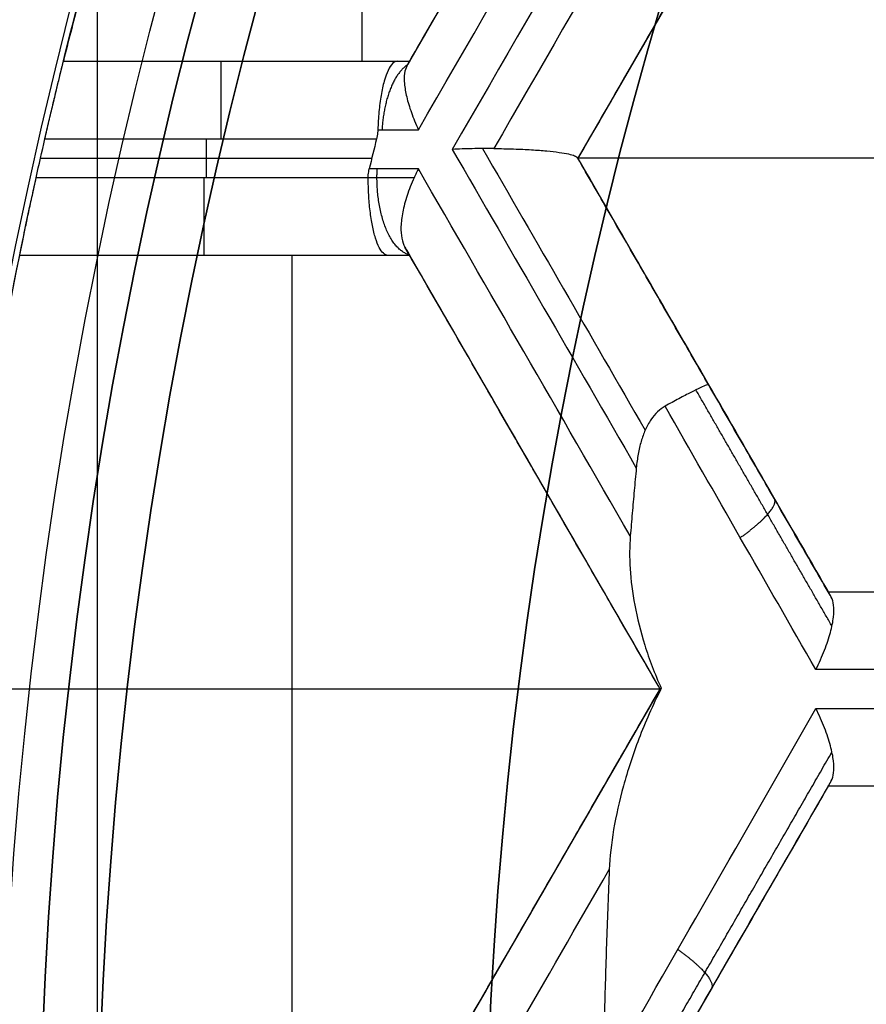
# Model space of a CAD drawing. Header units: centimetres. Extents: x -10 to 8.9, y -34.1 to -8.
# Tile 302 of 656: x -7.16 to -7.051, y -33.177 to -33.05. Entities that reach past the tile are written whole.
import ezdxf

# ---------------------------------------------------------------- set-up
doc = ezdxf.new("R2010")
doc.units = ezdxf.units.CM
doc.layers.add('Default', color=7, linetype='Continuous', true_color=0x000000)

msp = doc.modelspace()

# ---------------------------------------------------------------- linework, layer by layer
at = {"layer": 'Default'}
for p, q in [((-7.115927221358, -32.94570744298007, -1.065), (-7.115927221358, -33.05578272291, -1.065)), ((-7.109753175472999, -33.05578272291, -1.131048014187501), (-7.077503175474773, -32.99992408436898, -1.131048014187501)), ((-7.055852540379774, -33.01242408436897, -1.132337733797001), (-7.088102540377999, -33.06828272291, -1.132337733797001)), ((-7.154351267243, -33.05578272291, -1.1254312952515), (-7.109753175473, -33.05578272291, -1.1254312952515)), ((-7.132052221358, -33.05578272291, -1.185), (-7.132052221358, -33.05578272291, -1.065)), ((-7.1359392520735, -33.07078272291, -1.195), (-7.1359392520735, -33.06578272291, -1.195)), ((-7.157301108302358, -33.06828272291, -1.195), (-7.114631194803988, -33.06828272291, -1.195)), ((-7.088102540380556, -33.06828272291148, -1.135275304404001), (-7.055852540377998, -33.12414136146, -1.135275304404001)), ((-6.959102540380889, -33.068282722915, -1.065), (-7.088102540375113, -33.068282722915, -1.065)), ((-7.109753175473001, -33.08078272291, -1.1257595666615), (-7.159980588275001, -33.08078272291, -1.1257595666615)), ((-7.134866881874, -33.08078272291, -1.185), (-7.134866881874, -33.08078272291, -1.065)), ((-7.1249388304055, -33.08078272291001, -1.065), (-7.1249388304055, -33.1925, -1.065)), ((-7.077503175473, -33.13664136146, -1.139209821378), (-7.109753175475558, -33.08078272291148, -1.139209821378)), ((-7.071805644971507, -33.09650977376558, -1.205186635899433), (-7.071805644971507, -33.09650977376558, -1.065)), ((-7.093937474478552, -33.1081763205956, -1.202927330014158), (-7.093937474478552, -33.1081763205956, -1.065)), ((-7.055852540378, -33.12414136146, -1.1296608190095), (-6.991352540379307, -33.12414136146, -1.1296608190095)), ((-7.077503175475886, -33.13664136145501, -1.065), (-7.168735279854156, -33.13664136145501, -1.065)), ((-7.109753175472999, -33.1925, -1.139531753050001), (-7.077503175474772, -33.13664136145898, -1.139531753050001)), ((-7.055852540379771, -33.14914136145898, -1.139395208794), (-7.088102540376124, -33.20499999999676, -1.139395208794)), ((-6.991352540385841, -33.14914136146, -1.1296608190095), (-7.055852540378, -33.14914136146, -1.1296608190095)), ((-7.09386652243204, -33.16498350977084, -1.20727496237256), (-7.09386652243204, -33.16498350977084, -1.065)), ((-7.071782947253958, -33.17673363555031, -1.205801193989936), (-7.071782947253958, -33.17673363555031, -1.065))]:
    msp.add_line(p, q, dxfattribs=at)
at = {"layer": 'Default', "extrusion": (1, 0, 0)}
for centre, radius, start, end in [((-30.205, 0.45, -7.15), 3, 90, 179.9999999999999), ((-33.06578272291, -1.185, -7.134043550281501), 0.01000000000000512, 270, 0)]:
    msp.add_arc(centre, radius, start, end, dxfattribs=at)
at = {"layer": 'Default'}
for centre, radius, start, end in [((-6.550000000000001, -33.20500000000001, -0.845), 0.8250000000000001, 0, 180), ((-6.550000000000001, -33.20500000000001, -0.8325), 0.8249999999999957, 0, 180), ((-6.550000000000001, -33.20500000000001, -0.87), 0.8, 0, 180), ((-6.550000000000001, -33.20500000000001, -0.87), 0.7825000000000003, 0, 180), ((-6.550000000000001, -33.20500000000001, -0.9800000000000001), 0.7575000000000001, 0, 180), ((-6.550000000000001, -33.20500000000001, -0.9375), 0.7574999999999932, 0, 180), ((-6.550000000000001, -33.20500000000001, -0.53), 0.75, 0, 180), ((-6.550000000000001, -33.20500000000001, -0.1612499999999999), 0.75, 105.2299037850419, 180), ((-6.550000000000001, -33.20500000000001, 0.1625), 0.6775000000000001, 0, 180), ((-6.550000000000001, -33.20500000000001, 0.18125), 0.6724999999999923, 0, 180), ((-6.550000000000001, -33.20500000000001, -1.21), 0.67, 0, 180), ((-6.550000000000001, -33.20500000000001, -0.8121), 0.8192000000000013, 128.1985770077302, 179.73988628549), ((-6.550000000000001, -33.20500000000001, -1.24), 0.6400000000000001, 0, 180), ((-6.549999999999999, -33.20500000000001, 0.2), 0.6367740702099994, 0, 180), ((-6.550000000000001, -33.20500000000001, 0.1625), 0.6231698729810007, 0, 180), ((-6.550000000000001, -33.20500000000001, 0.17875), 0.6074999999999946, 0, 180), ((-6.550000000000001, -33.20500000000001, -1.230490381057), 0.6074999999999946, 0, 180), ((-6.550000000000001, -33.20500000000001, 0.45), 0.6000000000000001, 90, 270), ((-6.550000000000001, -33.20500000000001, 0.195), 0.55, 0, 180), ((-6.550000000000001, -33.20500000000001, 0.1782088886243), 0.55, 0, 180), ((-6.550000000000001, -33.20500000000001, -0.8725), 0.7274999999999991, 142.9007229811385, 172.0992770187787), ((-6.549999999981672, -33.20499999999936, -1.05), 0.7275000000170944, 145.0000000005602, 170.0000000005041), ((-6.549999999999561, -33.20499999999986, -0.6950000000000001), 0.6725000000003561, 143.5635081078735, 171.4365652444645), ((-6.550000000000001, -33.20500000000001, -0.9525000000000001), 0.6699999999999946, 143.5836816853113, 171.4163183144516), ((-6.550000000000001, -33.20500000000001, -0.6524999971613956), 0.6724999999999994, 144.7169413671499, 170.2830859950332), ((-6.549999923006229, -33.20500001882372, -1.195), 0.5809475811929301, 166.134805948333, 166.5278246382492)]:
    msp.add_arc(centre, radius, start, end, dxfattribs=at)
at = {"layer": 'Default', "extrusion": (0, 0, -1)}
for centre, radius, start, end in [((6.550000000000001, -33.20500000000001, 0.82), 0.8250000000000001, 0, 180), ((6.550000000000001, -33.20500000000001, 1.03), 0.82, 0, 180), ((6.550000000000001, -33.20500000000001, 1.005), 0.795, 0, 180), ((6.550000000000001, -33.20500000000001, 1.005), 0.7825000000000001, 0, 180), ((6.550000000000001, -33.20500000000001, 0.5348786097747), 0.7584500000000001, 0, 90), ((6.550000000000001, -33.20500000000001, 0.895), 0.7575000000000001, 0, 180), ((6.550000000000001, -33.20500000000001, -0.2075), 0.75, 0, 180), ((6.550000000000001, -33.20500000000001, -0.2075), 0.7025000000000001, 0, 180), ((6.550000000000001, -33.20500000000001, -0.1825), 0.6775000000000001, 0, 180), ((6.550000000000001, -33.20500000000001, -0.1725), 0.6774999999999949, 0, 180), ((6.550000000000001, -33.20500000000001, -0.2), 0.6725, 0, 180), ((6.550000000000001, -33.20500000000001, -0.1625), 0.6725, 0, 180), ((6.550000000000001, -33.20500000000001, -0.2), 0.6367740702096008, 0, 180), ((6.550000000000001, -33.20500000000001, -0.1809807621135), 0.6125, 0, 180), ((6.550000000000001, -33.20500000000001, -0.195), 0.6075000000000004, 0, 180), ((6.550000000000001, -33.20500000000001, -0.1625), 0.6075, 0, 180), ((6.550000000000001, -33.20500000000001, 1.24), 0.6075, 0, 180), ((6.550000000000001, -33.20500000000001, 1.220980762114), 0.6075, 0, 180), ((6.550000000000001, -33.20500000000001, -0.35), 0.6000000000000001, 270, 90), ((6.550000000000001, -33.20500000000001, -0.4), 0.6000000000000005, 270, 90), ((6.550000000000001, -33.20500000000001, -0.18660444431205), 0.5499999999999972, 0, 180), ((6.549999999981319, -33.20500000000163, 0.6950000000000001), 0.6700000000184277, 8.595702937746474, 36.404297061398), ((6.550000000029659, -33.20499999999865, 1.195), 0.6224999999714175, 12.9230482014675, 26.42132985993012), ((6.549999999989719, -33.20500000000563, 1.065), 0.6225000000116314, 13.86921659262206, 25.30932633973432), ((6.549999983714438, -33.20500000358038, 1.195), 0.622500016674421, 12.45132202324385, 12.92304818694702), ((6.550000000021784, -33.20499999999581, 1.195), 0.6224999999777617, 0.2301041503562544, 12.45132202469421), ((6.550000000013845, -33.20499999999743, 1.065), 0.6224999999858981, 1.15059499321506, 11.51040147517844)]:
    msp.add_arc(centre, radius, start, end, dxfattribs=at)
at = {"layer": 'Default', "extrusion": (0.8660254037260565, -0.500000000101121, -9.107467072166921e-10)}
msp.add_arc((-32.03137353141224, -0.1449999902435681, 10.37604795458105), 1.064471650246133, 261.4782464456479, 265.6330735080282, dxfattribs=at)
at = {"layer": 'Default', "extrusion": (0.8660254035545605, -0.5000000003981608, -3.914217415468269e-09)}
msp.add_arc((-32.03137352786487, -0.144999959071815, 10.37066451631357), 1.055601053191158, 261.7538121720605, 265.329606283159, dxfattribs=at)
at = {"layer": 'Default', "extrusion": (-0.8660254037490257, 0.5000000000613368, 6.055599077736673e-10)}
msp.add_arc((32.03137353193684, -0.1449999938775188, -10.38108996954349), 1.067080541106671, 274.3562292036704, 278.50076440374, dxfattribs=at)
at = {"layer": 'Default', "extrusion": (-0.8660256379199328, 0.4999995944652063, 5.270541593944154e-08)}
msp.add_arc((32.03137862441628, -0.1449991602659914, -10.38564948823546), 1.068188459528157, 274.5013427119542, 278.3422353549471, dxfattribs=at)
at = {"layer": 'Default', "extrusion": (-0.866025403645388, 0.5000000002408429, 2.186511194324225e-09)}
msp.add_arc((32.03137352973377, -0.144999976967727, -10.39566450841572), 1.058188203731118, 274.669809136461, 278.1848132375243, dxfattribs=at)
at = {"layer": 'Default', "extrusion": (0, -1, 0)}
for centre, radius, start, end in [((-6.549999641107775, -0.1449993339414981, 33.05578272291), 1.181829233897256, 241.6414387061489, 241.7296064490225), ((-6.550000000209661, -0.1450000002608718, 33.06461282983), 1.191759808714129, 241.7623084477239, 242.0469462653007), ((-6.550000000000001, -2.31, 33.13414136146), 1.215000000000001, 110.8286720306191, 114.6865575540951), ((-6.550000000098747, -2.309999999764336, 33.13414137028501), 1.214999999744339, 110.8286720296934, 114.6865575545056), ((-6.54999999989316, -2.310000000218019, 33.1491413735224), 1.22500000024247, 111.0895761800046, 114.3897087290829)]:
    msp.add_arc(centre, radius, start, end, dxfattribs=at)
at = {"layer": 'Default', "extrusion": (-0.8660254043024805, -0.4999999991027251, -2.849187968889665e-09)}
msp.add_arc((25.48137355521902, -0.1449999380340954, 22.68604384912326), 1.127393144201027, 249.4072772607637, 251.9596224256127, dxfattribs=at)
at = {"layer": 'Default', "extrusion": (-0.8660249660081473, -0.5000007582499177, -3.075164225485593e-07)}
msp.add_arc((25.48135296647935, -0.1449921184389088, 22.68264060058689), 1.127998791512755, 249.5197172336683, 251.7750927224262, dxfattribs=at)
at = {"layer": 'Default', "extrusion": (-0.8660254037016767, -0.5000000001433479, 2.291230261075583e-10)}
msp.add_arc((25.48137348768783, -0.1450001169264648, 22.67261822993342), 1.117998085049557, 249.7180713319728, 251.5528010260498, dxfattribs=at)
at = {"layer": 'Default', "extrusion": (-0.8660254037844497, -0.4999999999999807, 0)}
msp.add_arc((25.481373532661, -0.145, 22.67261822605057), 1.117998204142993, 249.7180713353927, 251.5528008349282, dxfattribs=at)
at = {"layer": 'Default', "extrusion": (0, 1, 0)}
for centre, radius, start, end in [((6.549999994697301, -0.1449999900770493, -33.06965484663), 1.192342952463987, 297.9381850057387, 298.2828612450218), ((6.549999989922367, -0.1449999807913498, -33.08078272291), 1.18240677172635, 298.2553253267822, 298.4104318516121), ((6.550000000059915, -2.309999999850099, -33.12414135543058), 1.224999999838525, 65.6102912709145, 68.91042382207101), ((6.550000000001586, -2.309999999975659, -33.13914136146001), 1.214999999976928, 65.31344244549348, 69.17132796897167)]:
    msp.add_arc(centre, radius, start, end, dxfattribs=at)
at = {"layer": 'Default', "extrusion": (0.8660254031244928, 0.5000000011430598, -3.917650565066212e-09)}
msp.add_arc((-25.48137350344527, -0.1450000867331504, -22.69108591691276), 1.125541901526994, 287.686245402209, 290.6281348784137, dxfattribs=at)
at = {"layer": 'Default', "extrusion": (-1, 0, 0)}
msp.add_arc((33.07078272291, -1.185, 7.136275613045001), 0.01000000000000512, 270, 0, dxfattribs=at)
at = {"layer": 'Default', "extrusion": (0.8660254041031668, 0.4999999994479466, 1.784504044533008e-09)}
msp.add_arc((-25.48137354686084, -0.1449999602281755, -22.69761821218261), 1.116162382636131, 286.8185263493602, 290.379523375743, dxfattribs=at)
at = {"layer": 'Default', "extrusion": (0.8660254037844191, 0.5000000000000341, 0)}
msp.add_arc((-25.48137353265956, -0.145, -22.69761822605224), 1.116162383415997, 286.8185263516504, 290.3795233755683, dxfattribs=at)
at = {"layer": 'Default', "extrusion": (0.8660254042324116, -0.4999999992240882, 3.942041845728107e-09)}
msp.add_arc((-32.03137354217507, -0.1450000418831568, 10.43902310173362), 1.088452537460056, 255.6358824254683, 259.169269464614, dxfattribs=at)
at = {"layer": 'Default', "extrusion": (0.8660254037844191, -0.5000000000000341, 0)}
msp.add_arc((-32.03137353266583, -0.145, 10.43902313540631), 1.088452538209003, 255.6358824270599, 259.1692694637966, dxfattribs=at)
at = {"layer": 'Default', "extrusion": (0.8660254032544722, -0.5000000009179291, -4.448973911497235e-09)}
msp.add_arc((-32.03137352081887, -0.1449999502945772, 10.44498107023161), 1.097599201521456, 255.3750176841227, 258.0126019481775, dxfattribs=at)
at = {"layer": 'Default'}
for points, knots in [([(-6.550000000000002, -32.446549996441, -0.5799126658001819), (-6.550047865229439, -32.44654999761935, -0.5799116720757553), (-6.571006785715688, -32.44655250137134, -0.5794765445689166), (-6.612872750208, -32.44829633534, -0.5786057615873), (-6.674918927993, -32.45603721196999, -0.5772854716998), (-6.73625711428, -32.46888455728, -0.5759548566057), (-6.79640070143, -32.48677663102, -0.5746227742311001), (-6.854860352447, -32.50957309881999, -0.5732963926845), (-6.911248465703, -32.5371245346, -0.5719987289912), (-6.965137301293, -32.56921940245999, -0.5706876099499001), (-7.016181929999, -32.6056398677, -0.5693725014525), (-7.064129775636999, -32.64622118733, -0.5680666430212), (-7.108588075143, -32.69066545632, -0.5667649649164), (-7.149145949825, -32.73854385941, -0.5654509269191), (-7.185618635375, -32.78961014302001, -0.5641201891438), (-7.217795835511, -32.84359440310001, -0.5627855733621), (-7.245390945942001, -32.90006619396, -0.561453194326), (-7.268139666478, -32.95834975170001, -0.5601422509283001), (-7.286110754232, -33.0187205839, -0.5588404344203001), (-7.298931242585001, -33.07989040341, -0.5575308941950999), (-7.306716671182, -33.142206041, -0.5562150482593), (-7.308450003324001, -33.18405507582, -0.5553479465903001), (-7.308450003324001, -33.20499956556, -0.5549157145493)], [11.92488913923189, 11.92488913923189, 11.92488913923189, 11.92488913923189, 11.92632594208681, 12.55402730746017, 13.18172867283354, 13.8094300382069, 14.43713140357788, 15.06483276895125, 15.69253413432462, 16.32023549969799, 16.94793686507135, 17.57563823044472, 18.2033395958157, 18.83104096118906, 19.45874232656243, 20.0864436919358, 20.71414505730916, 21.34184642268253, 21.96954778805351, 22.59724915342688, 23.22495051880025, 23.85265188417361, 23.85265188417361, 23.85265188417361, 23.85265188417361]), ([(-7.057449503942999, -33.13414136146, -1.206043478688), (-7.057021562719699, -33.13328242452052, -1.205846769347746), (-7.05627526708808, -33.13159921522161, -1.205260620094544), (-7.055509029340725, -33.12929454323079, -1.203901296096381), (-7.055114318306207, -33.12730911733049, -1.202151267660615), (-7.055097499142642, -33.12577317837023, -1.200167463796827), (-7.055310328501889, -33.12508049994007, -1.198791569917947), (-7.055463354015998, -33.12481545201, -1.198108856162)], [0, 0, 0, 0, 0.0263663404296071, 0.05273268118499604, 0.07909902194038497, 0.1054653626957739, 0.1318317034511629, 0.1318317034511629, 0.1318317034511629, 0.1318317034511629])]:
    msp.add_open_spline(points, degree=3, knots=knots, dxfattribs=at)
for points, degree in [([(-7.303321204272, -32.8831369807, -0.8041999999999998), (-7.310301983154, -32.90187317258, -0.8032579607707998), (-7.322406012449, -32.93859863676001, -0.8014333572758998), (-7.335587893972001, -32.99001343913, -0.7989311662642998), (-7.345142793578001, -33.04009222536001, -0.7965395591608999), (-7.351552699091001, -33.09028475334, -0.7941872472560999), (-7.354878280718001, -33.14151914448, -0.7918300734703), (-7.354975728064, -33.1932330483, -0.789503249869), (-7.351753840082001, -33.24479517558, -0.7872105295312), (-7.345499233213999, -33.29375130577, -0.7849421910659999), (-7.336159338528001, -33.34301560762, -0.7825972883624), (-7.321993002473, -33.39750492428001, -0.7799152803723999), (-7.302624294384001, -33.4541818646, -0.7770202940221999), (-7.278330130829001, -33.51050205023, -0.7740274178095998), (-7.250563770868, -33.56319300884, -0.7711112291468), (-7.220215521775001, -33.61179643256, -0.7683119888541), (-7.186024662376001, -33.65863223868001, -0.7655007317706), (-7.148317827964, -33.70298019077, -0.7627167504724), (-7.121089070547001, -33.73059498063, -0.7608980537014), (-7.106978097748, -33.74388811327, -0.7599999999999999)], 3), ([(-7.109753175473, -33.05578272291, -1.065), (-7.093628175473, -33.02785340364, -1.065), (-7.077503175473, -32.99992408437, -1.065)], 2), ([(-7.055852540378, -33.01242408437, -1.065), (-7.071977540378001, -33.04035340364, -1.065), (-7.088102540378, -33.06828272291, -1.065)], 2), ([(-7.156732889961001, -33.06578272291, -1.195), (-7.156558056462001, -33.06502076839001, -1.195), (-7.156206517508, -33.06350211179, -1.194824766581), (-7.155701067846, -33.06135476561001, -1.194062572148), (-7.155240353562, -33.05942713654, -1.192830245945), (-7.154858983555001, -33.0578520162, -1.191227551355), (-7.154569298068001, -33.05666750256, -1.189310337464), (-7.154391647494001, -33.05594613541, -1.187208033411), (-7.154351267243, -33.05578272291, -1.185735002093), (-7.154351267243, -33.05578272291, -1.185)], 3), ([(-7.154351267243, -33.05578272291, -1.185), (-7.1328527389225, -33.05578272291, -1.185), (-7.111354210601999, -33.05578272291, -1.185)], 2), ([(-7.154351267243, -33.05578272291, -1.185), (-7.154351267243, -33.05578272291, -1.125), (-7.154351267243, -33.05578272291, -1.065)], 2), ([(-7.154351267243, -33.05578272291, -1.065), (-7.132052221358, -33.05578272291, -1.065), (-7.109753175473, -33.05578272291, -1.065)], 2), ([(-7.111354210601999, -33.05578272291, -1.185), (-7.111561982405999, -33.05578272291, -1.185822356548), (-7.111975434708, -33.05598646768, -1.187459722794), (-7.112554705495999, -33.05687275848, -1.189756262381), (-7.113061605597, -33.05828691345, -1.191767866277), (-7.113463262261, -33.06012601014, -1.193363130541), (-7.113740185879, -33.06226768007, -1.194463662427), (-7.113834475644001, -33.06382497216, -1.194838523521), (-7.113857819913, -33.06461282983, -1.194931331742)], 3), ([(-7.110128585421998, -33.05643295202, -1.189687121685), (-7.110265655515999, -33.05667036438, -1.19032370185), (-7.110462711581, -33.05728052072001, -1.19161286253), (-7.110482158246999, -33.05861606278, -1.193513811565), (-7.110190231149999, -33.06033782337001, -1.19525529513), (-7.109585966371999, -33.06235532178, -1.196708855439), (-7.108983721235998, -33.06384467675, -1.197432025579), (-7.108634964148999, -33.06461282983, -1.197719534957)], 3), ([(-7.109753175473, -33.05578272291, -1.185862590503), (-7.109753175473, -33.05578272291, -1.186348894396), (-7.109784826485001, -33.05583754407, -1.187280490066), (-7.109915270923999, -33.05606348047, -1.188556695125), (-7.110050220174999, -33.05629721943, -1.18932317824), (-7.110128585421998, -33.05643295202, -1.189687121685)], 3), ([(-7.109753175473, -33.05578272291, -1.185862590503), (-7.109753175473, -33.05578272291, -1.1254312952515), (-7.109753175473, -33.05578272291, -1.065)], 2), ([(-7.113857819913, -33.06461282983, -1.194931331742), (-7.113861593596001, -33.06474018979, -1.194946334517), (-7.113878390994, -33.0649968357, -1.194971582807), (-7.113931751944, -33.06538548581, -1.194994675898), (-7.11398716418, -33.06564973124, -1.195), (-7.114019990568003, -33.06578272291, -1.195)], 3), ([(-7.156732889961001, -33.06578272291, -1.195), (-7.135376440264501, -33.06578272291, -1.195), (-7.114019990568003, -33.06578272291, -1.195)], 2), ([(-7.100372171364, -33.06703117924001, -1.201700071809), (-7.100813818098, -33.06703419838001, -1.201618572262), (-7.101696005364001, -33.06704576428, -1.201410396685), (-7.103008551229, -33.06708016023, -1.20095966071), (-7.103854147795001, -33.06711411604, -1.20057249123), (-7.104268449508, -33.06713383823, -1.200357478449)], 3), ([(-7.098926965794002, -33.06703117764, -1.201885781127), (-7.099085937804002, -33.06703009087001, -1.201874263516), (-7.099405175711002, -33.06702862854, -1.201845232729), (-7.099887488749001, -33.06702860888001, -1.201783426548), (-7.100210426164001, -33.06703007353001, -1.201729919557), (-7.100372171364, -33.06703117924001, -1.201700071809)], 3), ([(-7.098926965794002, -33.06703117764, -1.201885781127), (-7.098037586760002, -33.06703725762, -1.201950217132), (-7.096316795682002, -33.06707172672, -1.201888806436), (-7.094026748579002, -33.06717733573, -1.201318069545), (-7.092043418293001, -33.06732899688, -1.200331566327), (-7.090456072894, -33.06751292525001, -1.199031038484), (-7.089244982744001, -33.0677250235, -1.197452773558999), (-7.088448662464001, -33.06795499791, -1.195676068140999), (-7.088196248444, -33.06812041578, -1.194357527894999), (-7.088147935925, -33.06820409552, -1.193680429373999)], 3), ([(-7.088102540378, -33.06828272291, -1.192409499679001), (-7.088102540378, -33.06828272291, -1.192549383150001), (-7.088105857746, -33.06827697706, -1.192830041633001), (-7.088120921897, -33.06825088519, -1.193253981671), (-7.088137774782, -33.06822169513, -1.193538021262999), (-7.088147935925, -33.06820409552, -1.193680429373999)], 3), ([(-7.055852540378, -33.12414136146, -1.065), (-7.071977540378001, -33.096212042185, -1.065), (-7.088102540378, -33.06828272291, -1.065)], 2), ([(-7.088102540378, -33.06828272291, -1.065), (-7.088102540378, -33.06828272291, -1.128704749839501), (-7.088102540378, -33.06828272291, -1.192409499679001)], 2), ([(-7.115096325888, -33.07078272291, -1.195), (-7.115096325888, -33.07065842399, -1.195), (-7.115086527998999, -33.07040915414, -1.195), (-7.115042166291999, -33.07003424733, -1.195), (-7.114992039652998, -33.06978161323, -1.195), (-7.114961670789, -33.06965484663, -1.195)], 3), ([(-7.108634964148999, -33.06965484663, -1.198379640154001), (-7.108698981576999, -33.06977972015, -1.198361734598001), (-7.108824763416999, -33.07002990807, -1.198321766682), (-7.109006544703, -33.07040623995, -1.198249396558), (-7.109122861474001, -33.0706572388, -1.198192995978), (-7.109179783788, -33.0707827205, -1.198162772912)], 3), ([(-7.159980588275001, -33.08078272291, -1.185), (-7.159980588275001, -33.08078272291, -1.185739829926), (-7.159946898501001, -33.08061712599, -1.187220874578), (-7.159798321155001, -33.07988975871, -1.189328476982), (-7.159553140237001, -33.07869923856, -1.191245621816), (-7.159224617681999, -33.07712234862, -1.192842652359), (-7.158817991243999, -33.07519874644, -1.194067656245), (-7.158358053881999, -33.07305891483, -1.194825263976), (-7.158026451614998, -33.07154329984, -1.195), (-7.157858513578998, -33.07078272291, -1.195)], 3), ([(-7.115096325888, -33.07078272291, -1.195), (-7.136477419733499, -33.07078272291, -1.195), (-7.157858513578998, -33.07078272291, -1.195)], 2), ([(-7.112570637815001, -33.08078272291, -1.185), (-7.112763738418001, -33.08078272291, -1.185762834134), (-7.113148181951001, -33.0806068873, -1.187282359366), (-7.113690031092, -33.07984608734, -1.189426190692), (-7.114177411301, -33.07861264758, -1.191356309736), (-7.114574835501, -33.07700925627, -1.192931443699), (-7.114873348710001, -33.07509268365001, -1.194115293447), (-7.115055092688, -33.07299156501, -1.194836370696), (-7.115096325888, -33.07151812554, -1.195), (-7.115096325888, -33.07078272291, -1.195)], 3), ([(-7.109179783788, -33.0707827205, -1.198162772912), (-7.109535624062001, -33.07156714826, -1.197973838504), (-7.1101387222, -33.07310866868, -1.197443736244), (-7.110705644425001, -33.07524190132, -1.196268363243), (-7.110931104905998, -33.07712290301, -1.194779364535), (-7.110821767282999, -33.07864907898, -1.193089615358), (-7.110549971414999, -33.07940263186, -1.191896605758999), (-7.110371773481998, -33.07971127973, -1.191297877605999)], 3), ([(-7.110371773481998, -33.07971127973, -1.191297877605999), (-7.110244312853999, -33.07993204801, -1.190869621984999), (-7.110023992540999, -33.08031365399, -1.189949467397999), (-7.109807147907, -33.08068923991, -1.188355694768), (-7.109753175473, -33.08078272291, -1.187154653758), (-7.109753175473, -33.08078272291, -1.186519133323)], 3), ([(-7.112570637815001, -33.08078272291, -1.185), (-7.136275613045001, -33.08078272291, -1.185), (-7.159980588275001, -33.08078272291, -1.185)], 2), ([(-7.159980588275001, -33.08078272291, -1.065), (-7.159980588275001, -33.08078272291, -1.125), (-7.159980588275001, -33.08078272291, -1.185)], 2), ([(-7.109753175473, -33.08078272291, -1.065), (-7.134866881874, -33.08078272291, -1.065), (-7.159980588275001, -33.08078272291, -1.065)], 2), ([(-7.077503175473, -33.13664136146, -1.065), (-7.093628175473, -33.108712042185, -1.065), (-7.109753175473, -33.08078272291, -1.065)], 2), ([(-7.109753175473, -33.08078272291, -1.186519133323), (-7.109753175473, -33.08078272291, -1.1257595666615), (-7.109753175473, -33.08078272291, -1.065)], 2), ([(-7.071261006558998, -33.09745311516, -1.205550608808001), (-7.071279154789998, -33.09742168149, -1.206389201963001), (-7.071485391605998, -33.09745784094, -1.208056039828), (-7.072266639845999, -33.09779401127, -1.210386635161), (-7.073485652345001, -33.09839683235, -1.212452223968), (-7.075043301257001, -33.09921615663, -1.214100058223), (-7.076247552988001, -33.09987380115, -1.214879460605), (-7.076873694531, -33.10022077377, -1.215180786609)], 3), ([(-7.071261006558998, -33.09745311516, -1.205550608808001), (-7.066012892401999, -33.10654311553, -1.203032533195), (-7.060746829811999, -33.11566420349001, -1.200551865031), (-7.055463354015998, -33.12481545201, -1.198108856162)], 3), ([(-7.076873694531, -33.10022077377, -1.215180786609), (-7.077202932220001, -33.1004032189, -1.215339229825), (-7.077836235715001, -33.10086476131, -1.215644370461), (-7.078715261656, -33.10190665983, -1.216068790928), (-7.079205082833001, -33.1028051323, -1.216305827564), (-7.079426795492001, -33.10330955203, -1.216413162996)], 3), ([(-7.057449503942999, -33.13414136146, -1.206043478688), (-7.063950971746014, -33.12278780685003, -1.209031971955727), (-7.070426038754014, -33.11148035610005, -1.21207789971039), (-7.076873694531, -33.10022077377, -1.215180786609)], 3), ([(-7.079426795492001, -33.10330955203, -1.216413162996), (-7.079623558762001, -33.10375720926, -1.216508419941), (-7.079969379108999, -33.1047154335, -1.21667590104), (-7.080352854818, -33.10634794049, -1.21686191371), (-7.080515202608, -33.1075467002, -1.216940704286), (-7.080573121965, -33.10817534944, -1.216968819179)], 3), ([(-7.080573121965, -33.10817534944, -1.216968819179), (-7.080662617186, -33.10914671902, -1.217012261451), (-7.080838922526, -33.11109015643, -1.217097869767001), (-7.081095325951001, -33.1140074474, -1.217222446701), (-7.081260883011, -33.11595365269, -1.217302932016), (-7.081342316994, -33.11692709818, -1.217342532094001)], 3), ([(-7.081342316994, -33.11692709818, -1.217342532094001), (-7.081453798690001, -33.11825972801, -1.217396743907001), (-7.081463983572, -33.12107885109, -1.217401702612), (-7.080873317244, -33.12576408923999, -1.217114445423), (-7.079609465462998, -33.13091786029, -1.216501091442), (-7.078222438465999, -33.13463758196, -1.215830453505), (-7.077348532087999, -33.1365420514, -1.215409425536)], 3), ([(-7.055463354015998, -33.12481545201, -1.198108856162), (-7.055545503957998, -33.12467316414, -1.19774234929), (-7.055685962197, -33.12442988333, -1.196974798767), (-7.055820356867, -33.12419710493, -1.19570931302), (-7.055852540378, -33.12414136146, -1.194796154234), (-7.055852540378, -33.12414136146, -1.194321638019)], 3), ([(-7.055852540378, -33.12414136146, -1.194321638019), (-7.055852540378, -33.12414136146, -1.1296608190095), (-7.055852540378, -33.12414136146, -1.065)], 2), ([(-7.055852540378, -33.12414136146, -1.065), (-7.023602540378, -33.12414136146, -1.065), (-6.991352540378, -33.12414136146, -1.065)], 2), ([(-7.109753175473, -33.1925, -1.065), (-7.093628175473, -33.16457068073, -1.065), (-7.077503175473, -33.13664136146, -1.065)], 2), ([(-7.077348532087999, -33.1365420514, -1.215409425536), (-7.078481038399, -33.13876578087, -1.215955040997), (-7.080375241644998, -33.14312050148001, -1.21687175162), (-7.082350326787, -33.14920154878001, -1.217832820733), (-7.083598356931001, -33.15481454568, -1.218442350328), (-7.083981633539, -33.15825505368, -1.218629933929), (-7.084051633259, -33.15989941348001, -1.218664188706)], 3), ([(-7.077492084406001, -33.13662215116, -1.214063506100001), (-7.077494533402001, -33.13662639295, -1.213992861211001), (-7.077498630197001, -33.13663348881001, -1.213850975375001), (-7.07750234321, -33.13663991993, -1.213636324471), (-7.077503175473, -33.13664136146, -1.213492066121), (-7.077503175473, -33.13664136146, -1.213419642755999)], 3), ([(-7.077503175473, -33.13664136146, -1.213419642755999), (-7.077503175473, -33.13664136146, -1.139209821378), (-7.077503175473, -33.13664136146, -1.065)], 2), ([(-7.077492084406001, -33.13662215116, -1.214063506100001), (-7.077486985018, -33.13661331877, -1.214210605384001), (-7.077469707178, -33.13659559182, -1.214506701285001), (-7.077422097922, -33.136568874, -1.214955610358), (-7.077375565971, -33.13655099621, -1.21525778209), (-7.077348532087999, -33.1365420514, -1.215409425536)], 3), ([(-7.084858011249, -33.18700501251, -1.219059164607), (-7.075776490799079, -33.17114589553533, -1.214606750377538), (-7.06663937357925, -33.15518968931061, -1.21026773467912), (-7.057449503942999, -33.13914136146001, -1.206043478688)], 3), ([(-7.055463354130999, -33.1484672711, -1.198108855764), (-7.055310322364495, -33.14820221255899, -1.19879159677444), (-7.055097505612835, -33.14750950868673, -1.200167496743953), (-7.055114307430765, -33.14597377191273, -1.202151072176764), (-7.055508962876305, -33.14398843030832, -1.203901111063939), (-7.056275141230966, -33.14168382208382, -1.205260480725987), (-7.057021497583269, -33.14000042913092, -1.205846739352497), (-7.057449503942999, -33.13914136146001, -1.206043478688)], 3), ([(-7.055463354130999, -33.1484672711, -1.198108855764), (-7.066419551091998, -33.16744396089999, -1.203174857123), (-7.077300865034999, -33.18629094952, -1.208402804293), (-7.088102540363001, -33.20500000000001, -1.213790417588)], 3), ([(-7.055852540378, -33.14914136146, -1.194321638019), (-7.055852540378, -33.14914136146, -1.194796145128), (-7.055820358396, -33.14908562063, -1.195709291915), (-7.055685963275, -33.14885284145, -1.196974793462), (-7.055545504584, -33.14860955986, -1.197742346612), (-7.055463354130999, -33.1484672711, -1.198108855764)], 3), ([(-7.055852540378, -33.14914136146, -1.065), (-7.071977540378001, -33.17707068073, -1.065), (-7.088102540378, -33.20500000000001, -1.065)], 2), ([(-6.991352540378, -33.14914136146, -1.065), (-7.023602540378, -33.14914136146, -1.065), (-7.055852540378, -33.14914136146, -1.065)], 2), ([(-7.055852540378, -33.14914136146, -1.194321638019), (-7.055852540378, -33.14914136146, -1.1296608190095), (-7.055852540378, -33.14914136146, -1.065)], 2), ([(-7.084051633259, -33.15989941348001, -1.218664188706), (-7.084179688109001, -33.16290754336, -1.218726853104), (-7.084410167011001, -33.1689262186, -1.21883969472), (-7.084679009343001, -33.17796262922, -1.218971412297), (-7.084806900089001, -33.18399020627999, -1.219034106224), (-7.084858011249, -33.18700501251, -1.219059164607)], 3)]:
    msp.add_open_spline(points, degree=degree, dxfattribs=at)
for points, weights, degree in [([(-7.112748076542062, -32.93887812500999, -1.13), (-7.139404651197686, -32.99524679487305, -1.13), (-7.154351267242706, -33.05578272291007, -1.13)], [0.9959979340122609, 0.9911102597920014, 0.9961419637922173], 2), ([(-7.110004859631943, -33.05621940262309, -1.189045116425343), (-7.112956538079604, -33.05812793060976, -1.194548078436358), (-7.11331762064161, -33.06461282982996, -1.195221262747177)], [0.9066217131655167, 0.7796636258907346, 0.9563614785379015], 2), ([(-7.113968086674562, -33.07078272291, -1.195606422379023), (-7.113968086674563, -33.07021697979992, -1.195606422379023), (-7.113937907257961, -33.06965484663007, -1.195550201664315)], [0.9999828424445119, 0.9770859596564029, 0.9577690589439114], 2), ([(-7.109179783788, -33.07078272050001, -1.198162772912), (-7.112142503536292, -33.070782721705, -1.196589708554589), (-7.115096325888, -33.07078272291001, -1.195)], [0.9999880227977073, 0.9999816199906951, 0.999983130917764], 2), ([(-7.10979048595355, -33.08071436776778, -1.18782404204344), (-7.113968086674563, -33.07967628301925, -1.195606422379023), (-7.113968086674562, -33.07078272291, -1.195606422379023)], [0.956448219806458, 0.7307768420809, 0.9999828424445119], 2), ([(-7.109753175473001, -33.08078272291, -1.186519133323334), (-7.110375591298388, -33.08078272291, -1.186184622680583), (-7.110997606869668, -33.08078272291, -1.18584936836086)], [0.9999829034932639, 0.9999830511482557, 0.9999835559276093], 2), ([(-7.055368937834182, -33.12854392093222, -1.203200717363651), (-7.061226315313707, -33.11837295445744, -1.205888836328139), (-7.067066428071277, -33.10823202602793, -1.208625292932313), (-7.072888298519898, -33.09812283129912, -1.211409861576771)], [0.9127383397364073, 0.9133676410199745, 0.9139932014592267, 0.9146149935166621], 3), ([(-7.067184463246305, -33.11714114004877, -1.210570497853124), (-7.063955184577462, -33.11486414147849, -1.209051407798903), (-7.062296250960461, -33.11298052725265, -1.205642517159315), (-7.062780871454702, -33.1121411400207, -1.201521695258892)], [1.000000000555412, 0.8848237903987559, 0.8848237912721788, 1.000000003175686], 3), ([(-7.086825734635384, -33.19936131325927, -1.218185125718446), (-7.076399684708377, -33.18125751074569, -1.213034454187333), (-7.065912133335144, -33.16304673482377, -1.208039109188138), (-7.055368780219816, -33.14473887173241, -1.2032004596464)], [0.9161018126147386, 0.9149928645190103, 0.91387162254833, 0.9127382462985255], 3), ([(-7.075225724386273, -33.17018408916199, -1.214389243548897), (-7.072029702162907, -33.17245337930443, -1.21285710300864), (-7.070397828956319, -33.17433454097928, -1.209464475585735), (-7.070888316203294, -33.175184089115, -1.205371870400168)], [0.9999999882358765, 0.8859773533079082, 0.8859773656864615, 1.00000002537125], 3)]:
    msp.add_rational_spline(points, weights, degree=degree, dxfattribs=at)

doc.saveas('drawing.dxf')
